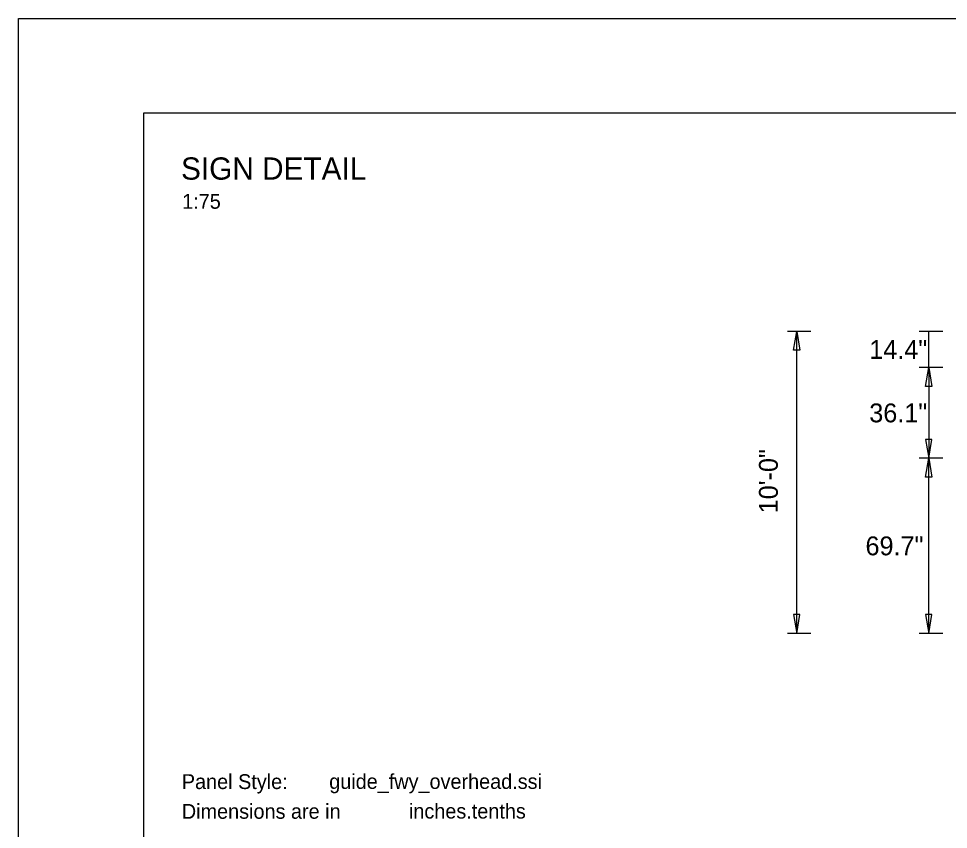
# Model space of a CAD drawing. Extents: x 1806251 to 1809821, y 414895 to 422886.
# Drawn here: x 1809672.135 to 1809675.836, y 415041 to 415044.226 of the extents above; entities that cross this region are included whole.
import ezdxf

# ---------------------------------------------------------------- set-up
doc = ezdxf.new("R2010")
doc.units = 0
doc.layers.add('GSDIMS', color=7, linetype='Continuous')
doc.layers.add('GSSHT', color=7, linetype='Continuous')

msp = doc.modelspace()

# ---------------------------------------------------------------- linework, layer by layer
at = {"layer": 'GSDIMS'}
for p, q in [((1809675.2888, 415042.982), (1809675.195, 415042.982)), ((1809675.2325, 415041.78), (1809675.2325, 415042.982)), ((1809675.8137, 415042.982), (1809675.72, 415042.982)), ((1809675.7575, 415042.838), (1809675.7575, 415042.982)), ((1809675.8137, 415042.838), (1809675.72, 415042.838)), ((1809675.8137, 415042.838), (1809675.72, 415042.838)), ((1809675.7575, 415042.838), (1809675.7575, 415042.477)), ((1809675.8137, 415042.477), (1809675.72, 415042.477)), ((1809675.8137, 415042.477), (1809675.72, 415042.477)), ((1809675.7575, 415041.78), (1809675.7575, 415042.477)), ((1809675.2888, 415041.78), (1809675.195, 415041.78)), ((1809675.8137, 415041.78), (1809675.72, 415041.78))]:
    msp.add_line(p, q, dxfattribs=at)
for points in [[(1809675.2325, 415042.982), (1809675.245, 415042.907), (1809675.22, 415042.907)], [(1809675.7575, 415042.838), (1809675.77, 415042.763), (1809675.745, 415042.763)], [(1809675.7575, 415042.477), (1809675.77, 415042.552), (1809675.745, 415042.552)], [(1809675.7575, 415042.477), (1809675.77, 415042.402), (1809675.745, 415042.402)], [(1809675.2325, 415041.78), (1809675.245, 415041.855), (1809675.22, 415041.855)], [(1809675.7575, 415041.78), (1809675.77, 415041.855), (1809675.745, 415041.855)]]:
    msp.add_lwpolyline(points, close=True, dxfattribs=at)
at = {"layer": 'GSSHT'}
for p, q in [((1809672.1349, 415044.2262), (1809684.8891, 415044.2262)), ((1809672.1349, 415035.9725), (1809672.1349, 415044.2262))]:
    msp.add_line(p, q, dxfattribs=at)
msp.add_lwpolyline([(1809672.634, 415043.8512), (1809684.6381, 415043.8512), (1809684.6381, 415036.3475), (1809672.634, 415036.3475)], close=True, dxfattribs=at)

# ---------------------------------------------------------------- texts
at = {"layer": 'GSDIMS'}
for s, p in [('14.4"', (1809675.521, 415042.8725)), ('36.1"', (1809675.521, 415042.62)), ('69.7"', (1809675.506, 415042.091))]:
    msp.add_text(s, height=0.075, dxfattribs=at).set_placement(p)
msp.add_text('10\'-0"', height=0.075, rotation=90, dxfattribs=at).set_placement((1809675.157, 415042.258))
at = {"layer": 'GSSHT'}
for s, height, p in [('SIGN DETAIL', 0.088592, (1809672.7816, 415043.5854)), ('1:75', 0.05903, (1809672.7861, 415043.4696)), ('Panel Style:', 0.059061, (1809672.7846, 415041.161)), ('guide_fwy_overhead.ssi', 0.059025, (1809673.3713, 415041.1617)), ('Dimensions are in', 0.059061, (1809672.7846, 415041.0428)), ('inches.tenths', 0.059025, (1809673.6887, 415041.0437))]:
    msp.add_text(s, height=height, dxfattribs=at).set_placement(p)

doc.saveas('drawing.dxf')
